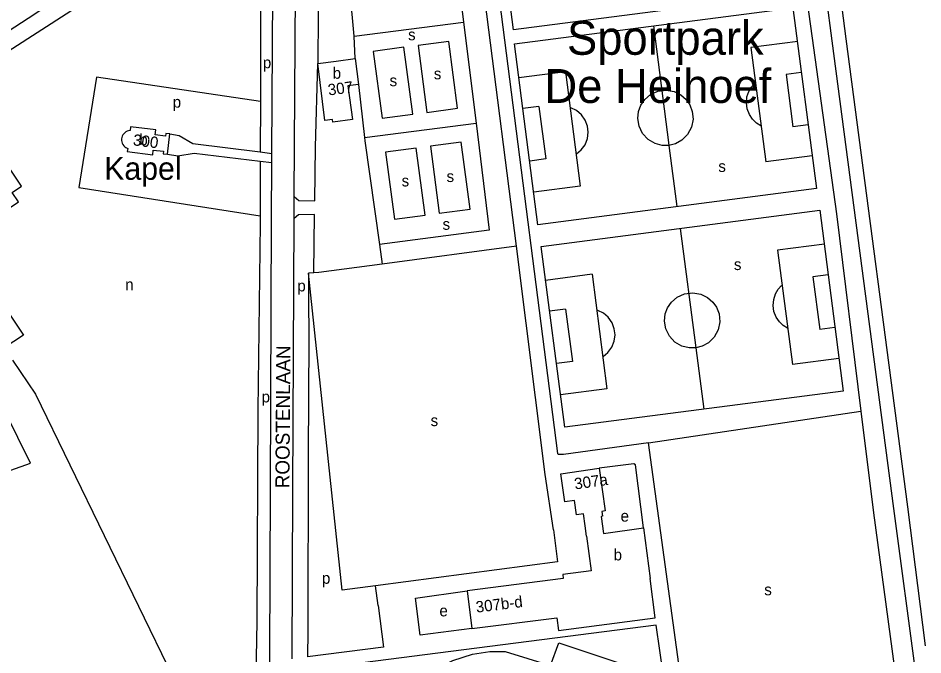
# Model space of a CAD drawing. Extents: x 161093 to 163177, y 379000 to 380904.
# Drawn here: x 162069 to 162389.1, y 379873.5 to 380098.6 of the extents above; entities that cross this region are included whole.
import ezdxf

# ---------------------------------------------------------------- set-up
doc = ezdxf.new("R2010")
doc.units = 0
for name, color, linetype in [('BLT_Basislijn', 7, 'Continuous'), ('BLT_Bebouwing', 7, 'Continuous'), ('BLT_Bebouwing_beschrifting', 7, 'Continuous'), ('BLT_Centroide', 7, 'Continuous'), ('BLT_Huisnummer', 7, 'Continuous'), ('BLT_Huisnummer_reeks', 7, 'Continuous'), ('BLT_Sport_parknaam', 7, 'Continuous'), ('BLT_Straatnaam', 7, 'Continuous')]:
    doc.layers.add(name, color=color, linetype=linetype)

msp = doc.modelspace()

# ---------------------------------------------------------------- linework, layer by layer
at = {"layer": 'BLT_Basislijn'}
for p, q in [((162343.63, 380190.72), (162356.9, 380090.6)), ((162154.88, 380134.06), (162154.71, 380069.15)), ((162356.72, 380129.99), (162361.86, 380091.26)), ((162187.95, 380092.23), (162226.6, 380097.18)), ((162226.6, 380097.18), (162231.01, 380061.47)), ((162293.76, 380095.86), (162299.24, 380053.67)), ((162188.3, 380084.31), (162187.95, 380092.23)), ((162344.83, 380090.36), (162328.22, 380088.2)), ((162356.9, 380090.6), (162378.62, 379925.25)), ((162361.86, 380091.26), (162383.58, 379925.9)), ((162328.22, 380088.2), (162333.47, 380047.77)), ((162174.19, 380053.17), (162175.06, 380082.63)), ((162262.6, 380079.66), (162246.16, 380077.52)), ((162262.6, 380079.66), (162267.86, 380039.23)), ((162346.06, 380079.43), (162340.69, 380078.74)), ((162340.69, 380078.74), (162343.1, 380060.19)), ((162189.46, 380075.15), (162191.51, 380056.39)), ((162154.71, 380069.15), (162154.66, 380051.32)), ((162253.24, 380067.36), (162247.57, 380066.63)), ((162253.24, 380067.36), (162255.65, 380048.82)), ((162191.51, 380056.39), (162231.01, 380061.47)), ((162348.47, 380060.89), (162343.1, 380060.19)), ((162191.51, 380056.39), (162191.67, 380055.27)), ((162191.67, 380055.27), (162196.83, 380018.62)), ((162154.66, 380051.32), (162158.8, 380050.8)), ((162158.78, 380047.6), (162158.8, 380050.8)), ((162299.25, 380053.62), (162302.06, 380031.99)), ((162154.65, 380048.09), (162154.6, 380028.78)), ((162154.65, 380048.09), (162158.78, 380047.6)), ((162255.65, 380048.82), (162249.99, 380048.08)), ((162349.9, 380049.9), (162333.47, 380047.77)), ((162267.86, 380039.23), (162251.41, 380037.1)), ((162166.67, 380027.84), (162166.71, 380035.59)), ((162154.6, 380028.78), (162154.59, 380025.97)), ((162154.59, 380025.97), (162153.87, 379959.99)), ((162303.21, 380024.26), (162308.7, 379982.07)), ((162196.83, 380018.62), (162197.81, 380011.66)), ((162354.29, 380018.75), (162337.67, 380016.59)), ((162245.27, 380018), (162197.81, 380011.66)), ((162255.49, 379937.28), (162245.27, 380018)), ((162337.67, 380016.59), (162342.93, 379976.17)), ((162272.06, 380008.06), (162255.61, 380005.92)), ((162272.06, 380008.06), (162277.31, 379967.63)), ((162355.52, 380007.83), (162350.15, 380007.13)), ((162350.15, 380007.13), (162352.56, 379988.59)), ((162262.7, 379995.76), (162257.03, 379995.02)), ((162262.7, 379995.76), (162265.11, 379977.22)), ((162357.93, 379989.29), (162352.56, 379988.59)), ((162308.71, 379982.02), (162311.52, 379960.39)), ((162265.11, 379977.22), (162259.44, 379976.48)), ((162359.36, 379978.3), (162342.93, 379976.17)), ((162277.31, 379967.63), (162260.87, 379965.49)), ((162153.87, 379959.99), (162153.42, 379885.29)), ((162291.99, 379948.53), (162367.14, 379959.73)), ((162258.36, 379917.71), (162255.49, 379937.28)), ((162383.58, 379925.9), (162389.92, 379876.74)), ((162378.62, 379925.25), (162406.17, 379719.19)), ((162196.38, 379891.02), (162195.49, 379897.98)), ((162153.42, 379885.29), (162152.67, 379833.48)), ((162294.71, 379884.06), (162181.67, 379869.53)), ((162298.98, 379855.19), (162294.71, 379884.06))]:
    msp.add_line(p, q, dxfattribs=at)
for points in [[(162280.32, 380167.65), (162281.03, 380167.74), (162339.06, 380174.59), (162348.73, 380100), (162358.45, 380029.47), (162367.14, 379959.73)], [(162291.99, 379948.53), (162261.98, 379944.34), (162260.07, 379944.41), (162259.98, 379944.67), (162240, 380100), (162231.7, 380161.77)], [(162148.61, 380141.5), (162086.06, 380100), (162046.53, 380074.71)], [(162245.27, 380018), (162234.86, 380100), (162229.62, 380140.36)], [(162183.55, 380130.14), (162221.93, 380135.08), (162226.6, 380097.18)], [(162166.71, 380035.59), (162167.23, 380126.08), (162167.37, 380132.08)], [(162175.45, 380133.29), (162175.12, 380100), (162175.06, 380082.63)], [(162158.8, 380050.8), (162159.23, 380126.2), (162159.3, 380129.04)], [(162187.95, 380092.23), (162187.16, 380100), (162183.55, 380130.14)], [(162079.34, 380102.95), (162074.93, 380100), (161992.28, 380046.37), (161988.3, 380044.19), (161984.8, 380043.84), (161981.68, 380045.04), (161979.21, 380047.82), (161978.69, 380048.91)], [(162224.49, 380066.75), (162221.36, 380090.41), (162210.49, 380088.97), (162213.61, 380065.31), (162224.49, 380066.75)], [(162208.64, 380064.66), (162205.52, 380088.32), (162194.64, 380086.88), (162197.77, 380063.22), (162208.64, 380064.66)], [(162154.71, 380069.15), (162096.79, 380077.74), (162090.52, 380038.76), (162154.6, 380028.78)], [(162299.23, 380053.65), (162296.88, 380053.64), (162294.35, 380054.28), (162291.92, 380055.69), (162289.93, 380057.82), (162288.66, 380060.43), (162288.22, 380063.15), (162288.5, 380065.66), (162289.29, 380067.8), (162290.66, 380069.82), (162292.7, 380071.57), (162295.31, 380072.75), (162298.21, 380073.12), (162301.03, 380072.64), (162303.45, 380071.46), (162305.28, 380069.86), (162306.6, 380067.99), (162307.5, 380065.63), (162307.76, 380062.89), (162307.19, 380060.05), (162305.81, 380057.48), (162303.81, 380055.49), (162301.53, 380054.23), (162299.25, 380053.65)], [(162331.71, 380060.58), (162330.21, 380061.53), (162328.83, 380062.86), (162327.69, 380064.55), (162326.93, 380066.53), (162326.64, 380068.65), (162326.83, 380070.76), (162327.47, 380072.7), (162328.44, 380074.35), (162329.62, 380075.67)], [(162266.49, 380050.63), (162268.2, 380052.03), (162269.56, 380053.88), (162270.43, 380056.03), (162270.72, 380058.28), (162270.46, 380060.44), (162269.66, 380062.56), (162268.33, 380064.45), (162266.58, 380065.94), (162264.59, 380066.91)], [(162231.01, 380061.47), (162235.68, 380023.65), (162196.83, 380018.62)], [(162122.7, 380057.69), (162125.96, 380057.17), (162130.84, 380054.27), (162154.66, 380051.32)], [(162228.87, 380031.1), (162225.74, 380054.76), (162214.87, 380053.32), (162218, 380029.66), (162228.87, 380031.1)], [(162121.81, 380050.47), (162125.5, 380049.99), (162131.34, 380050.85), (162154.65, 380048.09)], [(162166.71, 380035.59), (162168.31, 380034.13), (162173.95, 380034.09), (162174.19, 380053.17)], [(162212.98, 380028.97), (162209.85, 380052.62), (162198.98, 380051.19), (162202.11, 380027.53), (162212.98, 380028.97)], [(162160.75, 379816.24), (162159.29, 379820.67), (162158.68, 379823.55), (162158.25, 379826.59), (162158.02, 379829.61), (162158.01, 379873.49), (162158.25, 379931.81), (162158.67, 380027.65), (162158.78, 380047.6)], [(162173.85, 380029.18), (162168.25, 380029.07), (162166.67, 380027.84)], [(162173.59, 380008.58), (162173.85, 380029.18)], [(162166.01, 379872.11), (162166.25, 379931.78), (162166.67, 380027.84)], [(162197.81, 380011.66), (162175.39, 380008.67), (162173.59, 380008.58)], [(162171.8, 380008.48), (162171.73, 380000), (162171.83, 379985.21), (162171.58, 379944.32), (162171.46, 379881.89), (162171.37, 379872.79)], [(162173.59, 380008.58), (162171.8, 380008.48)], [(162195.49, 379897.98), (162183.63, 379896.43), (162171.8, 380008.48)], [(162341.16, 379988.98), (162339.67, 379989.93), (162338.29, 379991.26), (162337.15, 379992.95), (162336.39, 379994.93), (162336.09, 379997.05), (162336.29, 379999.16), (162336.92, 380001.1), (162337.9, 380002.75), (162339.07, 380004.07)], [(162308.68, 379982.05), (162306.34, 379982.03), (162303.81, 379982.67), (162301.37, 379984.09), (162299.38, 379986.22), (162298.12, 379988.83), (162297.68, 379991.55), (162297.95, 379994.06), (162298.75, 379996.2), (162300.12, 379998.21), (162302.16, 379999.97), (162304.76, 380001.15), (162307.67, 380001.52), (162310.49, 380001.04), (162312.9, 379999.86), (162314.74, 379998.26), (162316.05, 379996.39), (162316.95, 379994.03), (162317.21, 379991.29), (162316.65, 379988.44), (162315.26, 379985.87), (162313.27, 379983.89), (162310.98, 379982.63), (162308.71, 379982.05)], [(162275.94, 379979.03), (162277.65, 379980.43), (162279.02, 379982.28), (162279.88, 379984.43), (162280.17, 379986.67), (162279.92, 379988.84), (162279.12, 379990.96), (162277.79, 379992.85), (162276.03, 379994.34), (162274.05, 379995.31)], [(162067.03, 379977.72), (162075.14, 379965.67), (162123.8, 379865.74)], [(162367.14, 379959.73), (162371.63, 379923.75), (162381.18, 379852.9)], [(162303.04, 379867.59), (162291.99, 379948.53)], [(162290.28, 379918.47), (162287.35, 379940.74), (162286.87, 379941.01), (162285.92, 379940.96), (162274.57, 379939.5)], [(162258.36, 379917.71), (162259.78, 379906.38), (162195.49, 379897.98)], [(162229.56, 379882.85), (162211.28, 379880.53), (162209.6, 379893.58), (162227.84, 379896.11)], [(162196.38, 379891.02), (162198.3, 379876.22), (162171.37, 379872.79)], [(162184.82, 379804.31), (162189.38, 379817.17), (162181.39, 379819.82), (162188.75, 379840.23), (162196.57, 379837.41), (162201.99, 379852.7), (162205.66, 379858.87), (162210.55, 379864.14), (162216.34, 379868.38), (162222.85, 379871.49), (162229.7, 379873.76), (162235.88, 379874.67), (162241.35, 379874.72), (162257.33, 379869.81), (162260.33, 379877.83), (162282.55, 379870.3), (162279.66, 379862.02), (162298.98, 379855.19)]]:
    msp.add_lwpolyline(points, dxfattribs=at)
for points in [[(162334.49, 380171.2), (162342.8, 380107.31), (162244.29, 380094.5), (162235.98, 380158.39)], [(162343.1, 380102.29), (162351.41, 380038.4), (162252.9, 380025.59), (162244.59, 380089.48)], [(162352.56, 380030.69), (162360.86, 379966.8), (162262.36, 379953.98), (162254.05, 380017.88)], [(162059.96, 379968.3), (162013.19, 379951.8), (162022.93, 379923.35), (162073.37, 379941.24)]]:
    msp.add_lwpolyline(points, close=True, dxfattribs=at)
at = {"layer": 'BLT_Bebouwing'}
for p, q in [((162177.54, 380062.44), (162175.06, 380082.63)), ((162188.3, 380084.31), (162189.46, 380075.15)), ((162121.81, 380050.47), (162122.7, 380057.69)), ((162260.98, 379937.57), (162274.57, 379939.5)), ((162270.08, 379915.51), (162269.59, 379919.13)), ((162276.04, 379916.47), (162290.28, 379918.47)), ((162290.28, 379918.47), (162292.58, 379900.52)), ((162227.84, 379896.11), (162229.56, 379882.85))]:
    msp.add_line(p, q, dxfattribs=at)
for points in [[(162175.06, 380082.63), (162181.51, 380083.44), (162188.3, 380084.31)], [(162189.46, 380075.15), (162185.65, 380074.63), (162187.27, 380062.79)], [(162122.7, 380057.69), (162121.25, 380057.86), (162121.13, 380056.9), (162117.49, 380057.35), (162117.71, 380059.13), (162108.77, 380060.24), (162108.61, 380058.91)], [(162187.27, 380062.79), (162180.39, 380061.85), (162180.22, 380062.8), (162177.54, 380062.44)], [(162108.61, 380058.91), (162108.1, 380058.82), (162107.62, 380058.66), (162107.16, 380058.42), (162106.75, 380058.12), (162106.39, 380057.75), (162106.09, 380057.34), (162105.86, 380056.88), (162105.7, 380056.39), (162105.62, 380055.89), (162105.62, 380055.37), (162105.7, 380054.86), (162105.86, 380054.38), (162106.09, 380053.92), (162106.39, 380053.5), (162106.75, 380053.14), (162107.16, 380052.83), (162107.62, 380052.6), (162107.79, 380052.53)], [(162059.38, 380027.16), (162069.15, 380033.68), (162066.92, 380037.02), (162070.24, 380039.24), (162063.89, 380048.75), (162061.11, 380052.91)], [(162107.79, 380052.53), (162107.65, 380051.44), (162116.62, 380050.34), (162116.82, 380052), (162120.47, 380051.55), (162120.36, 380050.65), (162121.81, 380050.47)], [(162064.77, 379995.74), (162070.88, 379986.6), (162064.1, 379982.07)], [(162274.57, 379939.5), (162276.7, 379924.43), (162275.45, 379924.25), (162275.7, 379922.52), (162275.21, 379922.45), (162276.04, 379916.47)], [(162269.59, 379919.13), (162269.05, 379923.35), (162266.56, 379923), (162265.84, 379928.13), (162262.38, 379927.65), (162260.98, 379937.57)], [(162270.08, 379915.51), (162271.72, 379903.22), (162261.67, 379901.92)], [(162261.67, 379901.92), (162261.85, 379900.51), (162227.84, 379896.11)], [(162294.33, 379886.62), (162292.58, 379900.52)], [(162229.56, 379882.85), (162259.57, 379886.66), (162260.15, 379882.2), (162294.33, 379886.62)]]:
    msp.add_lwpolyline(points, dxfattribs=at)

# ---------------------------------------------------------------- texts
at = {"layer": 'BLT_Bebouwing_beschrifting'}
msp.add_text('Kapel', height=8, dxfattribs=at).set_placement((162099.48, 380041.47))
at = {"layer": 'BLT_Centroide'}
for s, p in [('s', (162206.96, 380090.79)), ('p', (162155.59, 380080.92)), ('b', (162180.28, 380077.19)), ('s', (162216.06, 380076.99)), ('s', (162200.42, 380074.55)), ('p', (162123.72, 380066.98)), ('b', (162111.9, 380053.71)), ('s', (162316.71, 380044.25)), ('s', (162204.68, 380039.12)), ('s', (162220.57, 380040.68)), ('s', (162219.16, 380023.79)), ('s', (162322.21, 380009.56)), ('n', (162106.9, 380002.45)), ('p', (162167.78, 380002.01)), ('p', (162155.14, 379962.77)), ('s', (162214.93, 379954.39)), ('e', (162282.14, 379920.64)), ('b', (162279.65, 379906.92)), ('p', (162176.48, 379898.66)), ('s', (162332.95, 379894.6)), ('e', (162218.05, 379887.14))]:
    msp.add_text(s, height=4, dxfattribs=at).set_placement(p)
at = {"layer": 'BLT_Huisnummer'}
for s, rotation, p in [('307', 7.3425, (162178.86, 380071.25)), ('300', 352.9537, (162109.52, 380053.67))]:
    msp.add_text(s, height=4, rotation=rotation, dxfattribs=at).set_placement(p)
at = {"layer": 'BLT_Huisnummer_reeks'}
for s, rotation, p in [('307a', 8.0771, (162266.05, 379931.97)), ('307b-d', 7.0771, (162231.16, 379888.42))]:
    msp.add_text(s, height=4, rotation=rotation, dxfattribs=at).set_placement(p)
at = {"layer": 'BLT_Sport_parknaam'}
for s, p in [('Sportpark', (162263.17, 380085.66)), ('De Heihoef', (162255.19, 380068.64))]:
    msp.add_text(s, height=12, dxfattribs=at).set_placement(p)
at = {"layer": 'BLT_Straatnaam'}
msp.add_text('ROOSTENLAAN', height=5, rotation=89.5881, dxfattribs=at).set_placement((162164.99, 379932.38))

doc.saveas('drawing.dxf')
